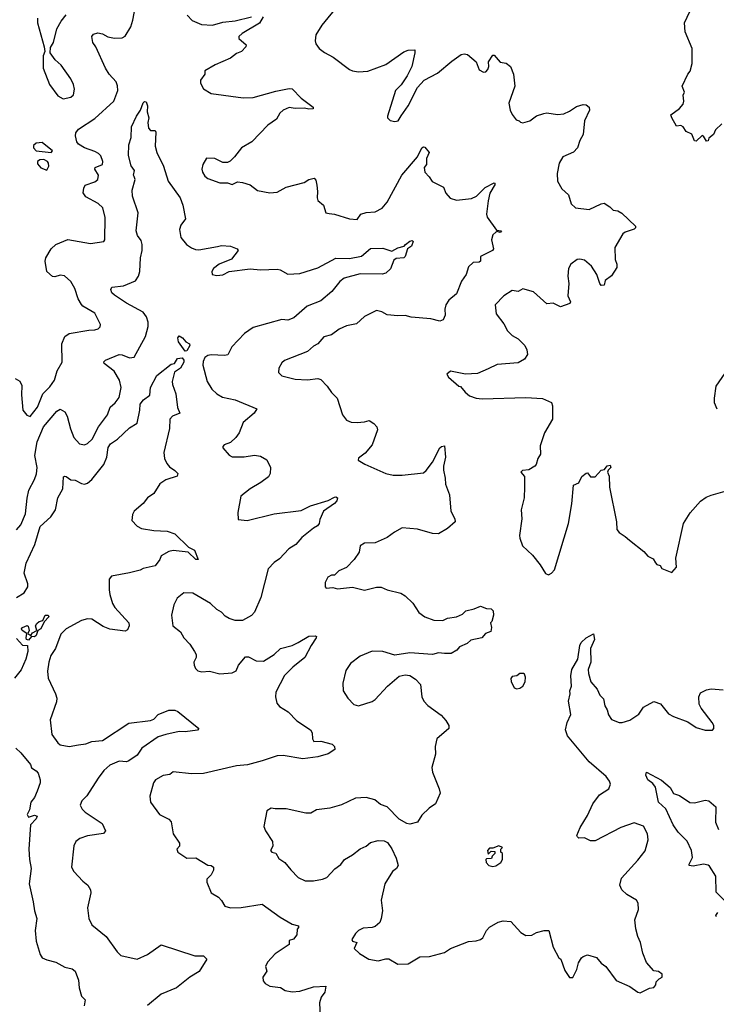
# Model space of a CAD drawing. Extents: x 2199565 to 2323334, y 894172 to 1018966.
# Tile 300 of 440: x 2273896 to 2278519, y 952905 to 959436. Entities that reach past the tile are written whole.
import ezdxf

# ---------------------------------------------------------------- set-up
doc = ezdxf.new("R2010")
doc.units = 0

msp = doc.modelspace()

# ---------------------------------------------------------------- linework, layer by layer
at = {"layer": '0CON10XD'}
for points in [[(2273865, 957055.7), (2273897, 957037), (2273909.5, 957009.5), (2273907.7, 956947.7), (2273916.1, 956846.1), (2273942.3, 956812.3), (2273965, 956804), (2274015, 956866.2), (2274049.6, 956955), (2274095, 956999.5), (2274126.7, 957045), (2274143.4, 957106.6), (2274176.8, 957163.2), (2274176.2, 957285), (2274195, 957334), (2274225, 957354.2), (2274355, 957377.1), (2274395, 957378.8), (2274417.5, 957385), (2274430.7, 957399.3), (2274432.5, 957415), (2274395, 957490), (2274315.4, 957535.4), (2274306.1, 957546.1), (2274283.1, 957585), (2274261.7, 957651.7), (2274235, 957700), (2274193.6, 957736.4), (2274165, 957740), (2274129.5, 957729.5), (2274113.3, 957733.3), (2274076.2, 957765), (2274065.6, 957835), (2274070, 957855), (2274104.5, 957915), (2274135, 957944.4), (2274215, 957978.2), (2274365, 957951.5), (2274455, 957964.2), (2274461.2, 957975), (2274463.2, 958123.2), (2274447.9, 958187.9), (2274417.2, 958217.2), (2274335, 958260.8), (2274317.3, 958287.3), (2274320.9, 958319.1), (2274331.3, 958338.7), (2274395, 958360.8), (2274414.5, 958375.5), (2274419.6, 958405), (2274394.4, 958445), (2274395.7, 958454.3), (2274445.7, 958475), (2274448.6, 958495), (2274433.2, 958533.2), (2274418.2, 958548.2), (2274395, 958562.2), (2274325, 958586.2), (2274285, 958610), (2274274.6, 958625), (2274265.4, 958665), (2274269.1, 958685), (2274285, 958709.4), (2274395, 958780.5), (2274521.5, 958895), (2274547.5, 958965), (2274545, 958997.5), (2274535, 959023.8), (2274489.4, 959075), (2274464.7, 959114.7), (2274400.8, 959255), (2274381.1, 959285), (2274374.2, 959325), (2274385, 959339.2), (2274415, 959349.2), (2274445, 959342.5), (2274481.7, 959321.7), (2274525, 959312.5), (2274575, 959316), (2274595, 959326.7), (2274632.4, 959387.6), (2274646.6, 959433.4), (2274663.3, 959525)], [(2276011.4, 959535), (2275900.3, 959399.7), (2275862, 959335), (2275856, 959295), (2275861.2, 959275), (2275884.3, 959244.3), (2275917.7, 959217.7), (2275977.3, 959187.3), (2276085, 959106.2), (2276105, 959096), (2276145, 959089.2), (2276207.5, 959095), (2276325, 959137.8), (2276445, 959222.5), (2276475, 959234.2), (2276517.5, 959235), (2276518, 959215), (2276497.5, 959125), (2276467.6, 959062.4), (2276426.8, 959003.2), (2276390.8, 958965), (2276337.5, 958795), (2276337.5, 958785), (2276355, 958767.5), (2276385, 958760), (2276406.7, 958765), (2276428.3, 958798.3), (2276475, 958863.8), (2276536.9, 958985), (2276581.4, 959035), (2276669.7, 959080.3), (2276765, 959160), (2276825, 959203.8), (2276845, 959208.8), (2276867.5, 959205), (2276925, 959156.7), (2276945, 959102.5), (2276975, 959086.7), (2276990.7, 959089.3), (2277003.3, 959105), (2277010, 959125), (2277007.5, 959155), (2277035, 959200), (2277045, 959200), (2277083.9, 959153.9), (2277125, 959146.7), (2277152.5, 959125), (2277173.3, 959075), (2277182, 958995), (2277141.7, 958881.7), (2277152, 958835), (2277165, 958807.5), (2277190.7, 958770.7), (2277210, 958765), (2277220, 958755), (2277235, 958752), (2277282.5, 958765), (2277325, 958798), (2277375, 958814.2), (2277395, 958816.7), (2277465, 958807.1), (2277507.9, 958812.1), (2277545, 958828.6), (2277590.6, 958859.4), (2277635, 958872.5), (2277655, 958871.1), (2277675.8, 958855), (2277677.5, 958835), (2277644, 958765), (2277636.2, 958675), (2277613.3, 958635), (2277597.5, 958585), (2277572.1, 958557.9), (2277500, 958525), (2277476.7, 958485), (2277464, 958415), (2277464.4, 958364.4), (2277494.4, 958314.4), (2277538.8, 958275), (2277556.2, 958215), (2277585, 958187.5), (2277675, 958175.6), (2277755, 958214), (2277775, 958218), (2277813.3, 958195), (2277835, 958172.5), (2277865, 958167.5), (2277893, 958153), (2277983.3, 958065), (2277983.3, 958055), (2277975, 958046.7), (2277914, 958026), (2277900, 958015), (2277846.7, 957925), (2277848.6, 957845), (2277858.6, 957815), (2277859.1, 957790.9), (2277823, 957737), (2277782.5, 957705), (2277775.9, 957674.1), (2277755, 957672.5), (2277746.7, 957685), (2277726, 957745), (2277691.3, 957801.3), (2277645, 957840.8), (2277613, 957847), (2277595, 957844), (2277553.8, 957815), (2277538.6, 957785), (2277533.3, 957735), (2277541.1, 957685), (2277532.9, 957605), (2277552.5, 957565), (2277547, 957553), (2277485, 957530), (2277436, 957556), (2277395, 957550.8), (2277305, 957631.2), (2277235, 957650.8), (2277205, 957633.8), (2277165, 957640), (2277110, 957605), (2277051.2, 957545), (2277058, 957485), (2277108.7, 957418.7), (2277132.6, 957372.6), (2277165, 957342), (2277205, 957318), (2277248, 957275), (2277262, 957245), (2277265.8, 957215), (2277246.4, 957183.6), (2277205, 957160.6), (2277065, 957148.6), (2277005, 957119.2), (2276935, 957089.2), (2276855, 957084), (2276755, 957103.3), (2276730, 957085), (2276742.5, 957065), (2276810, 957005), (2276822.5, 957002.5), (2276853.3, 956965), (2276881.7, 956941.7), (2276924.4, 956924.4), (2276965, 956920), (2277255, 956930.6), (2277365, 956923.3), (2277425, 956897.5), (2277432.5, 956875), (2277432, 956785), (2277379.4, 956695), (2277351.3, 956608.7), (2277352, 956555), (2277333.8, 956525), (2277323.3, 956485), (2277315.8, 956474.2), (2277275, 956450), (2277233.6, 956446.4), (2277222.5, 956435), (2277246.4, 956406.4), (2277246.2, 956335), (2277243.6, 956263.6), (2277223.1, 956185), (2277229.2, 956125), (2277213.8, 956015), (2277216, 955996), (2277233.3, 955945), (2277298.8, 955885), (2277350.3, 955820.3), (2277385, 955762.5), (2277405, 955753.3), (2277425, 955763.8), (2277445, 955786.7), (2277537.9, 956095), (2277560, 956225), (2277570.8, 956349.2), (2277606.4, 956363.6), (2277627.5, 956405), (2277655, 956427.5), (2277665, 956430), (2277683.8, 956403.8), (2277715, 956403.3), (2277755, 956447.5), (2277777.5, 956452.5), (2277795, 956477.5), (2277815, 956480), (2277820, 956465), (2277801.7, 956448.3), (2277797.5, 956435), (2277807.5, 956407.5), (2277810, 956335), (2277857.5, 956105), (2277860, 956055), (2277875, 956033.3), (2277915, 956008.8), (2277943, 955983), (2278039.3, 955909.3), (2278065, 955876.7), (2278100.3, 955860.3), (2278115, 955832.5), (2278125, 955822.5), (2278147.5, 955815), (2278156.7, 955796.7), (2278225, 955770), (2278256, 955805), (2278251.2, 955865), (2278300.6, 956095), (2278345.8, 956165), (2278415, 956242), (2278451.7, 956268.3), (2278485, 956282), (2278733, 956353)], [(2278555, 958745.8), (2278514.4, 958705), (2278499.6, 958675), (2278470.8, 958649.2), (2278465, 958631.2), (2278455, 958628.8), (2278435, 958663.3), (2278425, 958666.7), (2278385, 958630), (2278375, 958632.5), (2278355.9, 958675.9), (2278320, 958695), (2278300, 958725), (2278283, 958733), (2278255, 958730), (2278224.2, 958785), (2278217.5, 958805), (2278275, 958846.7), (2278298.8, 958875), (2278303.3, 958895), (2278300, 958935), (2278307.5, 958955), (2278293.3, 958995), (2278330, 959075), (2278345.9, 959094.1), (2278358.8, 959145), (2278359.2, 959245), (2278313.5, 959355), (2278307.5, 959415), (2278362.3, 959527.7)], [(2274014, 959445), (2274014, 959415), (2274058.8, 959255), (2274063.3, 959225), (2274052, 959195), (2274052, 959115), (2274094.2, 959005), (2274149.7, 958929.7), (2274185, 958911.2), (2274235, 958922.5), (2274252.7, 958937.3), (2274258.6, 958975), (2274252.9, 959005), (2274235, 959043.3), (2274171.2, 959135), (2274130.3, 959170.3), (2274098.8, 959215), (2274100, 959250), (2274121.2, 959285), (2274142, 959375), (2274170.8, 959425), (2274205, 959467.5)], [(2275008.1, 959465), (2275040.2, 959430.2), (2275103.4, 959403.4), (2275175, 959400), (2275245, 959420), (2275325, 959426.9), (2275435, 959455.4)], [(2275512, 959455), (2275487.5, 959412.5), (2275372.5, 959345), (2275350, 959325), (2275351.2, 959311.2), (2275398.3, 959268.3), (2275397.5, 959255), (2275367.5, 959225), (2275335, 959212), (2275295, 959179.4), (2275192.8, 959137.2), (2275123.6, 959096.4), (2275124.3, 959075), (2275095.8, 959035), (2275096, 959015), (2275115, 958976.2), (2275166.6, 958946.6), (2275377.9, 958917.9), (2275445, 958918.9), (2275595, 958962.5), (2275685, 958978.8), (2275705, 958976.7), (2275763.8, 958915), (2275842.5, 958855), (2275842.5, 958845), (2275815, 958842), (2275785, 958848.8), (2275725, 958847.5), (2275683.6, 958853.6), (2275645, 958836), (2275623.3, 958815), (2275600, 958775), (2275543.3, 958735), (2275436, 958625), (2275368, 958585), (2275321.2, 958525), (2275292.3, 958497.7), (2275275, 958488.8), (2275245, 958488.8), (2275190, 958515), (2275135, 958517.5), (2275111.2, 958475), (2275104, 958445), (2275108.8, 958425), (2275125, 958397.5), (2275145, 958383.3), (2275225, 958354.2), (2275275, 958353.3), (2275305, 958342.5), (2275340.7, 958359.3), (2275375, 958356.2), (2275425, 958340), (2275475, 958302), (2275555, 958286.5), (2275605, 958292.2), (2275665, 958324.4), (2275783.4, 958356.6), (2275815, 958376), (2275850, 958385), (2275860.5, 958370.5), (2275867.4, 958337.4), (2275873.3, 958295), (2275869.4, 958255), (2275875.5, 958235.5), (2275911.2, 958205), (2275927.5, 958155), (2275950.7, 958149.3), (2275985, 958146.2), (2276085, 958114.3), (2276135, 958111.2), (2276160, 958145), (2276195, 958156.7), (2276255, 958161.6), (2276302.2, 958185), (2276334.6, 958225), (2276431.1, 958405), (2276535, 958526.2), (2276563.8, 958585), (2276575, 958592.5), (2276585, 958590), (2276613.3, 958555), (2276596.7, 958515), (2276596.7, 958475), (2276581.2, 958455), (2276584.1, 958424.1), (2276613.8, 958393.8), (2276632.7, 958362.7), (2276708, 958325), (2276723.8, 958285), (2276752.3, 958252.3), (2276795, 958238.8), (2276895, 958249.2), (2276928, 958265), (2276985, 958322.5), (2277045, 958353.8), (2277052, 958345), (2277015.6, 958285), (2277004.4, 958234.4), (2276993.1, 958145), (2276998.6, 958125), (2277060.3, 958040.3), (2277092.5, 958035), (2277085, 958024.2), (2277065, 958030), (2277055, 958026.7), (2277035, 958008), (2277027.5, 957975), (2277041.2, 957915), (2277034.2, 957905.8), (2276954.5, 957865.5), (2276953.3, 957835), (2276945, 957826.7), (2276905, 957825.8), (2276874.3, 957795.7), (2276858.9, 957745), (2276828.6, 957701.4), (2276795, 957616.2), (2276744.2, 957575), (2276724.2, 957545), (2276717.1, 957515), (2276720.8, 957475), (2276705.6, 957444.4), (2276684.1, 957435.9), (2276625, 957451.4), (2276495, 957463.1), (2276455, 957474.3), (2276405, 957470.8), (2276335, 957478.8), (2276298.8, 957498.8), (2276265, 957506), (2276183.3, 957466.7), (2276131.7, 957418.3), (2276065, 957404.4), (2276016.4, 957383.6), (2275965, 957346.2), (2275915, 957331.4), (2275875, 957286.2), (2275845, 957270), (2275805, 957234.2), (2275654.2, 957175.8), (2275635, 957160), (2275616.7, 957125), (2275613.3, 957095), (2275635, 957073.3), (2275725, 957052), (2275805, 957047.5), (2275874.3, 957055.7), (2275895, 957049.2), (2275935.8, 957005), (2275965, 956962), (2276002.5, 956925), (2276038, 956815), (2276065, 956778.8), (2276095, 956766), (2276135, 956763.3), (2276185, 956767.5), (2276215, 956776.7), (2276246.4, 956756.4), (2276266.1, 956736.1), (2276271.2, 956715), (2276235.6, 956615), (2276189.7, 956560.3), (2276145, 956527.5), (2276142.5, 956515), (2276187.3, 956487.3), (2276325.6, 956425.6), (2276375, 956415.7), (2276435, 956415.7), (2276575, 956431.1), (2276594.2, 956445), (2276635, 956500.8), (2276685, 956595.7), (2276695, 956605.7), (2276715, 956610), (2276721.4, 956535), (2276707.8, 956475), (2276707.6, 956447.6), (2276720.8, 956395), (2276722.5, 956355), (2276748.6, 956285), (2276756.2, 956175), (2276784, 956125), (2276786, 956105), (2276735, 956061.2), (2276675, 956026.2), (2276635, 956028.8), (2276535, 956055.6), (2276435, 956064.4), (2276383.1, 956036.9), (2276335, 956001.9), (2276255, 955966.7), (2276185, 955964), (2276156.2, 955945), (2276148.8, 955905), (2276116.7, 955855), (2276065, 955803.3), (2276015, 955780), (2275985, 955752.5), (2275965, 955752.5), (2275941.7, 955738.3), (2275923, 955703), (2275922.5, 955675), (2275930, 955665), (2275975, 955670), (2276005, 955661.2), (2276105, 955672.9), (2276185, 955652.5), (2276265, 955672.1), (2276295, 955671.8), (2276335, 955653.3), (2276425, 955631.1), (2276455.3, 955615.3), (2276504.4, 955565), (2276545, 955504.2), (2276585, 955474.2), (2276645, 955452.9), (2276705, 955450.8), (2276735, 955465.7), (2276795.7, 955474.3), (2276835, 955493.8), (2276857.5, 955515), (2276911.7, 955528.3), (2276955, 955546.7), (2276995, 955530), (2277025, 955527.5), (2277037.5, 955515), (2277040, 955485), (2277030, 955445), (2277020, 955435), (2277026.4, 955403.6), (2277023, 955377), (2276986.4, 955363.6), (2276963.6, 955336.4), (2276889.3, 955320.7), (2276865, 955298.8), (2276814.2, 955275.8), (2276796.7, 955255), (2276759.1, 955230.9), (2276715, 955230.8), (2276675, 955236), (2276635, 955226), (2276485, 955236.9), (2276385, 955220.6), (2276305, 955244.4), (2276235, 955246.7), (2276156.2, 955215), (2276091.2, 955165), (2276060.3, 955119.7), (2276040, 955035), (2276043.8, 954985), (2276073.8, 954935), (2276114.5, 954894.5), (2276145, 954885.8), (2276235, 954914.2), (2276255, 954925.8), (2276336, 955015), (2276415, 955082.5), (2276455, 955091.4), (2276485, 955086), (2276522.4, 955062.4), (2276555.5, 955025.5), (2276564.3, 954945), (2276578, 954915), (2276605, 954887.5), (2276692.4, 954822.4), (2276725, 954788), (2276743.8, 954755), (2276743.3, 954735), (2276664, 954665), (2276652.9, 954615), (2276654.5, 954565), (2276632.2, 954475), (2276635.6, 954445.6), (2276680.8, 954335), (2276686, 954305), (2276655.8, 954235), (2276613.2, 954206.8), (2276565, 954160), (2276535, 954114), (2276485, 954100), (2276465, 954104), (2276414.1, 954134.1), (2276335, 954216), (2276290.3, 954230.3), (2276252, 954262), (2276195.8, 954275.8), (2276125, 954272), (2276032.3, 954227.7), (2275955, 954206), (2275865.9, 954194.1), (2275827.3, 954172.7), (2275795, 954172), (2275665, 954202), (2275592.3, 954202.3), (2275563.9, 954206.1), (2275535, 954187.5), (2275516.7, 954085), (2275526.2, 954055), (2275573.8, 953985), (2275576.7, 953955), (2275560, 953925), (2275570, 953915), (2275595, 953906.7), (2275615, 953873.3), (2275655, 953846.2), (2275695, 953796), (2275745, 953746.7), (2275790, 953725), (2275845, 953723.8), (2275905.6, 953734.4), (2275934.4, 953745.6), (2275986.8, 953803.2), (2276026.6, 953833.4), (2276051.2, 953865), (2276105, 953896), (2276155, 953935.7), (2276195.5, 953954.5), (2276225, 953978.8), (2276275, 953991.2), (2276315, 953988.8), (2276337.7, 953977.7), (2276365.9, 953935.9), (2276394.3, 953875), (2276406.9, 953825), (2276395.8, 953805), (2276370, 953785), (2276319.2, 953705), (2276294.2, 953595), (2276303.8, 953525), (2276294, 953475)], [(2273875, 956052.9), (2273903.1, 956085), (2273935, 956157.5), (2273945, 956262.5), (2273955.6, 956315), (2273994.6, 956385.4), (2274006.9, 956423.1), (2274012.1, 956465), (2273997.3, 956545), (2274012.7, 956635), (2274054.1, 956735.9), (2274141.2, 956838.8), (2274165, 956851.4), (2274195, 956834.2), (2274210.9, 956805), (2274232.7, 956722.7), (2274255.5, 956665), (2274292.8, 956622.8), (2274325, 956615.7), (2274345, 956624.3), (2274377.3, 956652.7), (2274419.1, 956735), (2274477.8, 956815), (2274495.7, 956865), (2274530, 956895), (2274555, 956928.8), (2274568.8, 956995), (2274557.9, 957045), (2274523.4, 957103.4), (2274456.2, 957155), (2274454.1, 957165.9), (2274465, 957177.5), (2274555, 957214.5), (2274575, 957212.7), (2274625, 957192.5), (2274655, 957197.1), (2274730, 957335), (2274748.9, 957401.1), (2274748.3, 957428.3), (2274737.8, 957465), (2274715.6, 957495), (2274605.6, 957555), (2274525, 957607.5), (2274508, 957625), (2274501.2, 957645), (2274507.5, 957662.5), (2274585, 957670), (2274665, 957704.4), (2274685.3, 957734.7), (2274692.3, 957765), (2274697.7, 957855), (2274709.5, 957905), (2274707.6, 957945), (2274702.1, 957972.1), (2274677.5, 958005), (2274669.2, 958035), (2274682.7, 958155), (2274643.6, 958265), (2274642.7, 958305), (2274662, 958375), (2274656.2, 958395), (2274650, 958405), (2274657.5, 958435), (2274635.7, 958465.7), (2274616.9, 958535), (2274621.2, 958605), (2274636.2, 958655), (2274638.8, 958725), (2274670.8, 958795), (2274698.6, 958835), (2274714.2, 958885), (2274725, 958892.5), (2274735, 958890), (2274743.6, 958863.6), (2274741.2, 958825), (2274752, 958785), (2274745.9, 958754.1), (2274750, 958715), (2274765, 958701.2), (2274795, 958700), (2274800, 958690), (2274794.4, 958595.6), (2274805.6, 958555.6), (2274850, 958465), (2274881.1, 958365), (2274960.8, 958255), (2274978, 958205), (2274995.8, 958115), (2274965, 958073.3), (2274955.7, 958045), (2274965, 957990), (2275003.8, 957945), (2275035, 957922.5), (2275062.1, 957912.1), (2275085, 957910), (2275208.5, 957931.5), (2275235, 957936.9), (2275295, 957934), (2275340, 957915), (2275346.7, 957905), (2275302.3, 957847.7), (2275220, 957815), (2275182, 957785), (2275170, 957765), (2275173.3, 957745), (2275205, 957738.8), (2275245, 957744.3), (2275285, 957766), (2275425, 957783.1), (2275495, 957776.9), (2275605, 957780), (2275625, 957775.8), (2275675, 957748.1), (2275755, 957751.5), (2275875, 957789.1), (2275995, 957853.3), (2276085, 957852.5), (2276165, 957868.2), (2276225, 957917.8), (2276305, 957919.1), (2276365, 957900.4), (2276405, 957922.1), (2276447.2, 957932.8), (2276457.5, 957945), (2276485, 957967.1), (2276500.7, 957970.7), (2276507.1, 957965), (2276497.2, 957932.8), (2276470, 957915), (2276454.6, 957865.4), (2276445, 957855.7), (2276395, 957851.9), (2276378.9, 957841.1), (2276356.4, 957783.6), (2276325.8, 957755), (2276301.4, 957748.6), (2276155, 957749.7), (2276049.8, 957720.2), (2276020.6, 957699.4), (2275966.6, 957633.4), (2275895, 957570.6), (2275803.8, 957535), (2275715, 957457.1), (2275675, 957442.9), (2275635, 957447.1), (2275445, 957394.3), (2275388.1, 957355), (2275303.1, 957265), (2275276.2, 957213.8), (2275255, 957208.5), (2275167.5, 957212.5), (2275145, 957207.8), (2275125, 957194.2), (2275112.4, 957167.6), (2275111.2, 957145), (2275141.1, 957035), (2275170, 956985), (2275203.6, 956953.6), (2275241.3, 956931.3), (2275325, 956914.5), (2275470, 956855), (2275451.4, 956825), (2275378.5, 956765), (2275352.1, 956695), (2275331.1, 956665), (2275295, 956631.9), (2275253.3, 956615), (2275243.3, 956605), (2275243.3, 956595), (2275285, 956548), (2275307, 956537), (2275385, 956536.7), (2275455, 956546.9), (2275495, 956541.1), (2275535.3, 956515.3), (2275559.4, 956465), (2275558.1, 956425), (2275547.2, 956402.8), (2275496, 956365), (2275426.2, 956325), (2275362.5, 956275), (2275344, 956166), (2275345, 956120), (2275405, 956114.2), (2275585, 956157.1), (2275765, 956179.2), (2275825, 956210.8), (2275944.1, 956245.9), (2275985, 956268.2), (2275995, 956271.4), (2276006, 956265), (2276000, 956245), (2275985, 956226.9), (2275912.9, 956175), (2275888.3, 956121.7), (2275884, 956095), (2275872.1, 956077.9), (2275845, 956064), (2275769.1, 956000.9), (2275728.2, 955955), (2275682.2, 955925), (2275620.7, 955859.3), (2275585.5, 955834.5), (2275545.5, 955794.5), (2275497, 955603), (2275455, 955506), (2275435, 955482.9), (2275375, 955450), (2275325, 955450.8), (2275285, 955462.9), (2275258.7, 955478.7), (2275235, 955506), (2275204.4, 955524.4), (2275163, 955563), (2275045, 955632.5), (2274985, 955633.8), (2274941.7, 955598.3), (2274918, 955555), (2274903.9, 955486.1), (2274911.2, 955415), (2274963.8, 955375), (2274986.2, 955335), (2275025, 955293.3), (2275056.2, 955245), (2275066.2, 955225), (2275066.7, 955205), (2275052.5, 955175), (2275053.3, 955155), (2275062.7, 955132.7), (2275077.7, 955117.7), (2275105, 955110.8), (2275155, 955114.4), (2275225, 955097.1), (2275307, 955103), (2275332.3, 955117.7), (2275348.8, 955155), (2275395, 955210), (2275415, 955210), (2275465, 955183.8), (2275515, 955180), (2275584.3, 955225.7), (2275627.5, 955265), (2275704.1, 955285.9), (2275745, 955304), (2275815, 955347.1), (2275858.3, 955348.3), (2275866.7, 955345), (2275863.8, 955335), (2275829.2, 955285), (2275787.5, 955205), (2275708.9, 955141.1), (2275654.3, 955085), (2275595.7, 954975), (2275594.3, 954945), (2275603.1, 954903.1), (2275620.9, 954880.9), (2275676.7, 954845), (2275735, 954786.2), (2275826.2, 954725), (2275836, 954705), (2275838.8, 954665), (2275847.5, 954647.5), (2275895, 954650), (2275969.5, 954629.5), (2275985.9, 954615.9), (2275986.7, 954595), (2275943.9, 954566.1), (2275875, 954545.6), (2275775, 954534.3), (2275645, 954555.8), (2275605, 954554.2), (2275505, 954519.2), (2275406.9, 954493.1), (2275335, 954485.8), (2275115, 954436.7), (2275035, 954433.5), (2274915, 954446.7), (2274891.7, 954428.3), (2274847.8, 954422.2), (2274796.2, 954395), (2274784, 954375), (2274758.8, 954285), (2274764, 954245), (2274823.9, 954163.9), (2274885, 954132.5), (2274901.4, 954115), (2274914.3, 954035), (2274955.8, 953974.2), (2274956.2, 953955), (2274938.8, 953935), (2274946.2, 953915), (2275005, 953874.3), (2275065, 953876.5), (2275145, 953828.9), (2275167.5, 953825), (2275181.2, 953815), (2275181.2, 953795), (2275166.1, 953763.9), (2275137.5, 953735), (2275137.5, 953715), (2275166.7, 953645), (2275215.5, 953615.5), (2275234.3, 953594.3), (2275256.7, 953556.7), (2275295, 953545.8), (2275365, 953547.5), (2275505, 953568.6), (2275625, 953483.5), (2275705, 953437.5), (2275746.7, 953425), (2275746.7, 953415), (2275737, 953403), (2275736.2, 953365), (2275713.6, 953336.4), (2275685, 953327.5), (2275685, 953302.5), (2275590.7, 953239.3), (2275540, 953185), (2275526.7, 953155), (2275536.2, 953125), (2275510, 953085), (2275510.8, 953060.8), (2275524.2, 953044.2), (2275555, 953026), (2275625.7, 953015.7), (2275657.7, 952997.7), (2275705, 952987.1), (2275755, 952991.4), (2275845, 953020), (2275926.7, 953025), (2275920, 952985), (2275897.6, 952952.4), (2275885.6, 952915), (2275890, 952825)], [(2274105, 958554.2), (2274113.3, 958565), (2274045, 958620), (2274005, 958617.5), (2273988.3, 958601.7), (2273988, 958585), (2274005, 958566), (2274105, 958554.2)], [(2274075, 958437.5), (2274088.8, 958465), (2274088, 958485), (2274081.2, 958495), (2274055, 958508), (2274030, 958505), (2274014.1, 958495.9), (2274015, 958480), (2274035, 958452.5), (2274075, 958437.5)], [(2274995, 957236.7), (2274949.7, 957299.7), (2274944.6, 957325), (2274955, 957339.2), (2274976.3, 957326.3), (2274998.7, 957298.7), (2275022.5, 957285), (2275024.4, 957275), (2275005, 957240), (2274995, 957236.7)], [(2273875, 955604.3), (2273924.7, 955635.3), (2273950.5, 955675), (2273949.1, 955695), (2273924.8, 955765), (2273938.9, 955831.1), (2273997.3, 955955), (2274032.5, 956075), (2274102, 956138), (2274133.1, 956185), (2274147.8, 956265), (2274181.9, 956325), (2274186.4, 956403.6), (2274195, 956408.8), (2274205, 956406), (2274234.2, 956384.2), (2274265, 956381.4), (2274305, 956359.2), (2274325, 956355.7), (2274345, 956360.8), (2274374, 956385), (2274454.6, 956485), (2274474, 956535), (2274482.9, 956597.1), (2274498.3, 956621.7), (2274545, 956653.9), (2274625, 956728.1), (2274675, 956759.2), (2274693.7, 956845), (2274695, 956885.8), (2274716.7, 956915), (2274760.6, 956945), (2274763.8, 956995), (2274805, 957075.4), (2274900.2, 957149.8), (2274923.8, 957156.2), (2274942.5, 957187.5), (2274975, 957192), (2274985, 957176.7), (2274984.4, 957165), (2274964, 957125), (2274922.9, 957097.1), (2274908.8, 957035), (2274910, 957015), (2274931.9, 956955), (2274943.5, 956863.5), (2274958.1, 956825), (2274910, 956805), (2274892.9, 956785), (2274889.5, 956725), (2274853.3, 956565), (2274855.8, 956525), (2274872.4, 956492.4), (2274890.7, 956470.7), (2274925, 956445.8), (2274946.2, 956425), (2274941.7, 956408.3), (2274866.4, 956383.6), (2274825, 956356.2), (2274785, 956293.8), (2274743.8, 956265), (2274715, 956226.2), (2274656.2, 956175), (2274643.6, 956153.6), (2274640, 956115), (2274675, 956076.2), (2274705, 956061.2), (2274785, 956048), (2274875, 956044.3), (2274925, 956026), (2275017, 955937), (2275055, 955918), (2275080, 955855), (2275065, 955856.2), (2275013, 955903), (2274915, 955915.5), (2274885, 955908.1), (2274835, 955880), (2274826.7, 955855), (2274795, 955813.3), (2274715, 955796.2), (2274695, 955783.8), (2274625, 955766.9), (2274505, 955743.8), (2274490, 955725), (2274489.4, 955655), (2274495, 955623.3), (2274512.4, 955562.4), (2274526.6, 955536.6), (2274619.2, 955435), (2274622, 955415), (2274611.2, 955388.8), (2274595, 955380), (2274495, 955392.2), (2274450.7, 955410.7), (2274375, 955460), (2274345, 955461.9), (2274305, 955451.4), (2274205, 955394.4), (2274169.4, 955360.6), (2274132.5, 955265), (2274102, 955218), (2274088.5, 955175), (2274080, 955115), (2274085, 955067.5), (2274134.4, 954965), (2274142.9, 954935), (2274139.7, 954910.3), (2274098.3, 954791.7), (2274108.1, 954695), (2274149.1, 954639.1), (2274165, 954626.9), (2274225, 954614.6), (2274285.7, 954625.7), (2274335, 954631.8), (2274375, 954647.5), (2274445, 954653.8), (2274620.2, 954769.8), (2274765, 954786.5), (2274785, 954795.6), (2274815, 954826.5), (2274885, 954856.4), (2274925.5, 954855.5), (2274945, 954848), (2275083.8, 954735), (2275075, 954722.5), (2274995, 954712.4), (2274955, 954714.1), (2274864.8, 954695.2), (2274815, 954678.2), (2274706.1, 954603.9), (2274675, 954557.5), (2274620.8, 954519.2), (2274605, 954513.8), (2274555, 954516.7), (2274495, 954492), (2274455, 954455.4), (2274415.9, 954405), (2274341.8, 954288.2), (2274307.8, 954255), (2274297.1, 954225), (2274310.2, 954200.2), (2274330.1, 954180.1), (2274442.5, 954105), (2274464.2, 954055), (2274451.9, 954038.1), (2274345, 954023.3), (2274295, 954005.6), (2274268, 953985), (2274254.2, 953955.8), (2274240, 953815), (2274255, 953786.2), (2274315, 953721.2), (2274347.5, 953695), (2274365.7, 953665), (2274368, 953645), (2274346, 953544), (2274354.5, 953475), (2274375, 953432.2), (2274469.2, 953355), (2274543.2, 953253.2), (2274568.1, 953228.1), (2274675, 953205.6), (2274743.8, 953235), (2274835, 953300), (2275057.2, 953227.2), (2275115, 953225.8), (2275138.8, 953205), (2275087.3, 953122.7), (2275025.7, 953085), (2274937.5, 953015), (2274835, 952972.9), (2274743.6, 952896.4)], [(2278525, 956852.5), (2278506.7, 956895), (2278506.7, 956925), (2278517.5, 957005), (2278579.1, 957090.9)], [(2273955, 955321.1), (2273941.9, 955325), (2273937.8, 955335), (2273943.3, 955365), (2273912.5, 955385), (2273907.5, 955395), (2273913.3, 955405), (2273945, 955417.5), (2273953, 955413), (2273958.8, 955385), (2273950, 955365), (2273969.3, 955350.7), (2273980.9, 955369.1), (2274010, 955385), (2274000.8, 955415), (2274010.2, 955429.8), (2274025, 955444), (2274049.2, 955450.8), (2274064.5, 955485.5), (2274085.5, 955485.5), (2274088.6, 955475), (2274057.1, 955442.9), (2274035.4, 955395), (2274015.8, 955384.2), (2274005, 955351.4), (2273995, 955343.5), (2273975, 955343.8), (2273955, 955321.1)], [(2273875, 955331.4), (2273915, 955286.2), (2273947.1, 955285), (2273950.6, 955245), (2273936.7, 955195), (2273905, 955123.8), (2273860.9, 955069.1)], [(2276294, 953475), (2276285, 953446.7), (2276255, 953421.2), (2276235.9, 953414.1), (2276175, 953411.2), (2276144.3, 953395.7), (2276124.2, 953375.8), (2276101.2, 953335), (2276105, 953323.3), (2276132.5, 953315), (2276116.2, 953275), (2276152.1, 953242.1), (2276213.3, 953205), (2276275, 953193.3), (2276325, 953207.1), (2276345, 953205.8), (2276405, 953172), (2276475, 953173.8), (2276550.7, 953219.3), (2276615, 953222), (2276715, 953248.8), (2276754.1, 953275.9), (2276875, 953321.2), (2276925, 953326.2), (2276955, 953336), (2276969.2, 953345), (2276994.3, 953395), (2277015, 953416.2), (2277070.9, 953449.1), (2277105, 953458.6), (2277156.2, 953455), (2277221.7, 953381.7), (2277255, 953361.2), (2277295, 953364), (2277325, 953380.8), (2277376.4, 953393.6), (2277407.5, 953395), (2277436.7, 953285), (2277473.9, 953213.9), (2277487.5, 953205), (2277515, 953130), (2277545, 953082.5), (2277567, 953083), (2277592.5, 953135), (2277605, 953180), (2277625, 953212.5), (2277635, 953222.5), (2277665, 953233.3), (2277725, 953216.2), (2277755, 953178.8), (2277786.8, 953156.8), (2277855, 953063.3), (2277945, 953022.5), (2277997.5, 952985), (2278015, 952981.2), (2278075, 953013.3), (2278105, 953017.5), (2278117.5, 953035), (2278120, 953055), (2278140, 953075), (2278160, 953085), (2278160, 953105), (2278135, 953122.5), (2278105, 953127.5), (2278055, 953182.5), (2278030.8, 953245), (2278015.7, 953315), (2277998, 953355), (2277985.8, 953405), (2277978, 953465), (2278003, 953533), (2278001.2, 953575), (2277990, 953595), (2277925, 953634.2), (2277892.5, 953665), (2277879.2, 953695), (2277890.7, 953740.7), (2277999.1, 953860.9), (2278047, 953923), (2278066, 953995), (2278062, 954035), (2278035, 954086.2), (2277975, 954108.8), (2277885, 954078.8), (2277715, 953989.2), (2277685, 953989.2), (2277645, 954010), (2277607, 954007), (2277597.5, 954015), (2277593.3, 954025), (2277615, 954077.5), (2277665, 954157.5), (2277700, 954235), (2277745, 954294), (2277805, 954333.3), (2277817.5, 954365), (2277810.8, 954385), (2277787.5, 954415), (2277675, 954512.9), (2277532, 954685), (2277518, 954725), (2277530, 954775), (2277553.6, 954826.4), (2277538.8, 954915), (2277550, 954965), (2277547.5, 954985), (2277558.8, 955015), (2277553.9, 955083.9), (2277560.8, 955125), (2277600.6, 955195), (2277614.4, 955285), (2277622.9, 955305), (2277656.2, 955335), (2277705, 955362.5), (2277710.8, 955325), (2277684.3, 955265), (2277686.7, 955175), (2277669.4, 955125), (2277670.3, 955100.3), (2277687.1, 955045), (2277727.5, 954995), (2277746.2, 954955), (2277771.2, 954931.2), (2277778.8, 954885), (2277795, 954857.5), (2277804, 954825), (2277824.2, 954795), (2277875, 954774.2), (2277895, 954774.3), (2277945, 954790.8), (2278005, 954828.8), (2278036.7, 954875), (2278105, 954913.8), (2278148.8, 954898.8), (2278202.6, 954832.6), (2278235, 954814.3), (2278329.7, 954779.7), (2278385, 954741.2), (2278445, 954723.3), (2278495, 954722.5), (2278502.5, 954735), (2278502.5, 954755), (2278492.5, 954775), (2278418.3, 954868.3), (2278405.8, 954895), (2278402.9, 954945), (2278415, 954970), (2278455, 954990.8), (2278485, 954998.6), (2278565, 954991.1)], [(2277195, 954996.7), (2277215, 955001.2), (2277236.2, 955015), (2277251.2, 955045), (2277253.8, 955075), (2277246.7, 955095), (2277239.3, 955099.3), (2277215, 955098.8), (2277195, 955083.8), (2277165, 955080), (2277156.2, 955065), (2277156.7, 955046.7), (2277177.5, 955005), (2277195, 954996.7)], [(2273870, 954605), (2273904.1, 954574.1), (2273966.7, 954495), (2273975, 954472.5), (2274005, 954453.8), (2274017.7, 954437.7), (2274031.2, 954395), (2274031.2, 954375), (2274011.7, 954318.3), (2273995, 954277.5), (2273970, 954245), (2273961.2, 954195), (2273946.2, 954165), (2273955, 954146.7), (2273995, 954158.9), (2274012.5, 954152.5), (2274005.6, 954135), (2273967.5, 954095), (2273956.9, 953935), (2273960.8, 953865), (2273972, 953805), (2273958.6, 953705), (2273986.2, 953585), (2273993.8, 953525), (2274010, 953475), (2273999.5, 953395), (2274004.5, 953325), (2274031.5, 953235), (2274044.2, 953214.2), (2274075, 953199.6), (2274135, 953184.5), (2274195, 953152.5), (2274245, 953140.8), (2274263.8, 953125), (2274286.2, 953065), (2274290, 953015), (2274305, 952960), (2274330, 952935), (2274323.9, 952896.1)], [(2278582.5, 953585), (2278518.3, 953648.3), (2278515.4, 953755), (2278475, 953820.9), (2278465, 953828.9), (2278435, 953833.9), (2278365, 953821.5), (2278340, 953825), (2278338.6, 953835), (2278361.1, 953878.9), (2278354.8, 953924.8), (2278325, 953987.5), (2278266.7, 954046.7), (2278233.1, 954095), (2278185, 954202.5), (2278134.6, 954245), (2278114.7, 954344.7), (2278099.1, 954369.1), (2278064.4, 954395), (2278052.5, 954425), (2278056.2, 954443.8), (2278155, 954392.5), (2278213.1, 954343.1), (2278235, 954304), (2278275, 954289.2), (2278343.2, 954243.2), (2278375, 954241.4), (2278445, 954260), (2278470, 954255), (2278516.7, 954215), (2278513.2, 954113.2), (2278534.3, 954065)], [(2277035, 953820), (2277055, 953823.8), (2277090, 953845), (2277100, 953865), (2277100, 953905), (2277090, 953915), (2277090, 953935), (2277100, 953945), (2277075, 953956.7), (2277035, 953940), (2277015, 953940), (2277000, 953925), (2277005, 953900), (2277025, 953920), (2277048.3, 953918.3), (2277050, 953905), (2277031.7, 953888.3), (2277028.3, 953871.7), (2276995, 953870), (2276990, 953865), (2276992.5, 953845), (2277010, 953825), (2277035, 953820)], [(2278520, 953485), (2278516.7, 953495), (2278528.8, 953515)]]:
    msp.add_lwpolyline(points, dxfattribs=at)

doc.saveas('drawing.dxf')
